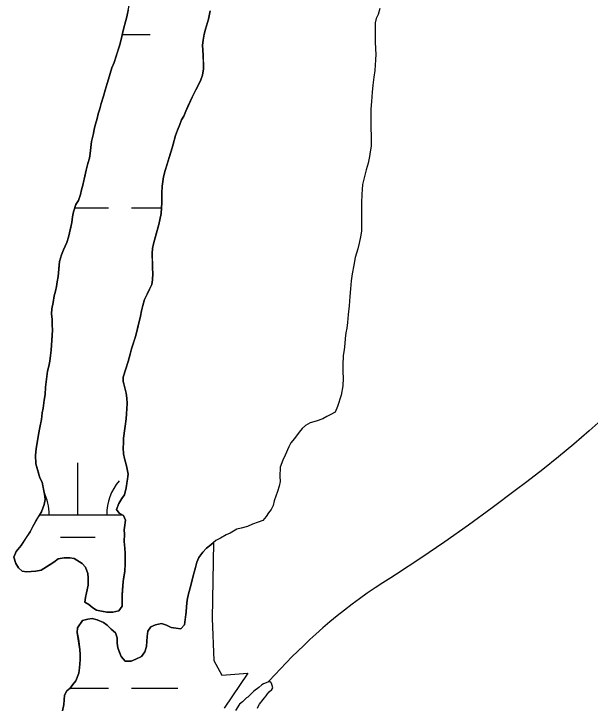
# Model space of a CAD drawing. Extents: x 3177185 to 3215018, y 812988 to 838321.
# Drawn here: x 3189171.2 to 3189570.3, y 832843.1 to 833323.1 of the extents above; entities that cross this region are included whole.
import ezdxf

# ---------------------------------------------------------------- set-up
doc = ezdxf.new("R2010")
doc.units = 0
doc.layers.add('V-TOPO-SHOR', color=7, linetype='Continuous')
doc.layers.add('V-WETL-SWMP', color=7, linetype='Continuous')

msp = doc.modelspace()

# ---------------------------------------------------------------- linework, layer by layer
at = {"layer": 'V-TOPO-SHOR'}
for points in [[(3189250.36, 833325.71), (3189249.44, 833321), (3189248.05, 833316.06), (3189247.13, 833312.53), (3189245.29, 833304.53), (3189244.36, 833301)], [(3189424.76, 833326.74), (3189423.6, 833322.74), (3189422.2, 833319.91), (3189421.51, 833316.85), (3189421.53, 833312.39), (3189421.55, 833307.45), (3189421.57, 833303.93), (3189421.59, 833298.76), (3189421.84, 833295.23), (3189421.63, 833291.23), (3189421.19, 833283.95), (3189420.51, 833279.24), (3189419.83, 833273.83), (3189419.38, 833268.9), (3189418.94, 833262.55), (3189418.49, 833257.14), (3189418.52, 833250.79)], [(3189294.82, 833265.51), (3189297.15, 833270.45), (3189299.25, 833274.46), (3189300.65, 833277.52), (3189301.8, 833280.58), (3189302.49, 833285.05), (3189302.47, 833288.81), (3189302.45, 833294.45), (3189302.2, 833297.74), (3189301.94, 833301.5), (3189302.4, 833305.03), (3189303.08, 833309.03), (3189304.01, 833312.55), (3189304.94, 833315.62), (3189306.09, 833319.38), (3189307.24, 833325.26)], [(3189244.36, 833301), (3189242.74, 833296.06), (3189240.65, 833289.47), (3189239.02, 833285.7), (3189237.87, 833281.93), (3189236.71, 833277.93), (3189235.79, 833274.87), (3189234.39, 833270.4), (3189233.24, 833266.17), (3189231.62, 833260.99), (3189230.69, 833257.46), (3189229.53, 833253.92), (3189228.84, 833250.63), (3189227.69, 833246.86), (3189226.76, 833243.34), (3189226.3, 833240.28), (3189224.92, 833234.86), (3189224.47, 833230.63), (3189224.02, 833226.4), (3189223.56, 833223.11), (3189222.4, 833219.58), (3189221.25, 833214.87), (3189220.56, 833211.58), (3189219.64, 833207.81), (3189218.95, 833204.52), (3189218.02, 833201.22), (3189217.33, 833198.16), (3189215.94, 833193.93), (3189214.07, 833191.1), (3189212.45, 833186.15), (3189211.76, 833182.62), (3189211.31, 833178.63), (3189210.62, 833175.33), (3189209, 833168.51), (3189207.85, 833164.74), (3189205.52, 833159.8), (3189204.12, 833156.27), (3189202.74, 833151.56), (3189202.29, 833146.39), (3189201.84, 833141.21), (3189201.16, 833137.68), (3189200.7, 833134.39), (3189200.01, 833131.1), (3189199.08, 833127.8), (3189198.4, 833123.33), (3189197.48, 833118.86), (3189197.26, 833115.34), (3189197.75, 833111.58), (3189197.77, 833107.82), (3189198.02, 833104.06), (3189197.8, 833100.3), (3189197.36, 833093.71), (3189197.14, 833090.19), (3189196.69, 833086.66), (3189196.24, 833082.66), (3189195.55, 833079.13), (3189194.62, 833075.6), (3189194.17, 833072.07), (3189193.26, 833064.55), (3189192.81, 833059.61), (3189192.13, 833055.61), (3189191.45, 833050.2), (3189190.76, 833046.91), (3189190.31, 833042.21), (3189189.62, 833038.92), (3189188.93, 833035.62), (3189188.01, 833030.44), (3189186.64, 833021.98), (3189186.19, 833017.51), (3189186.45, 833011.63), (3189187.65, 833007.64), (3189189.32, 833001.78), (3189190.74, 832998.73), (3189191.46, 832995.2), (3189192.42, 832990.51), (3189192.91, 832986.75), (3189192.22, 832983.46), (3189190.36, 832978.28), (3189188.27, 832974.98), (3189186.4, 832971.91), (3189184.3, 832968.14), (3189182.44, 832964.37), (3189180.33, 832961.31), (3189178.24, 832958.01), (3189176.37, 832954.94), (3189172.86, 832950.93), (3189171.24, 832946.93), (3189172.67, 832942.47), (3189174.56, 832939.42), (3189176.92, 832937.32), (3189179.98, 832936.86), (3189183.27, 832936.88), (3189186.56, 832937.13), (3189190.08, 832937.85), (3189195.71, 832941.4), (3189198.98, 832943.53), (3189202.03, 832945.66), (3189206.02, 832946.38), (3189210.02, 832946.4), (3189213.08, 832945.94), (3189218.5, 832942.44)], [(3189218.5, 832942.44), (3189220.86, 832939.87), (3189222.53, 832935.65), (3189222.78, 832932.59), (3189222.8, 832927.42), (3189221.65, 832922.24), (3189220.96, 832918.95), (3189220.5, 832915.66), (3189223.09, 832914.02), (3189225.93, 832911.92), (3189228.52, 832910.29), (3189232.04, 832909.6), (3189235.58, 832908.91), (3189239.81, 832908.93), (3189244.03, 832909.65), (3189246.13, 832912.96), (3189246.35, 832917.42), (3189246.33, 832920.71), (3189246.55, 832924.47), (3189247, 832930.12), (3189247.45, 832933.18), (3189248.14, 832937.17), (3189248.35, 832942.34), (3189248.33, 832946.34), (3189248.32, 832949.4), (3189248.06, 832953.16), (3189247.58, 832957.85), (3189247.79, 832962.79), (3189247.54, 832965.84), (3189247.99, 832969.14), (3189248.45, 832972.43), (3189247.26, 832975.72), (3189244.19, 832977.35), (3189242.3, 832979.92), (3189243.93, 832984.16), (3189246.03, 832987.46), (3189247.9, 832990.06), (3189249.05, 832995), (3189249.96, 833000.88), (3189250.42, 833004.41), (3189249.21, 833010.04), (3189247.78, 833015.21), (3189247.06, 833018.49), (3189247.04, 833022.72), (3189247.26, 833025.78), (3189247.25, 833029.31), (3189247.93, 833034.48), (3189248.61, 833039.18), (3189249.07, 833042.71), (3189249.29, 833046.24), (3189249.5, 833049.53), (3189249.72, 833053.29), (3189249.47, 833057.05), (3189248.98, 833060.57), (3189248.03, 833064.33), (3189246.83, 833068.56), (3189246.82, 833071.61), (3189248.68, 833077.26), (3189250.29, 833082.44), (3189251.68, 833087.38), (3189252.61, 833091.15), (3189254.46, 833096.8), (3189255.62, 833100.33), (3189256.77, 833105.27), (3189258.85, 833113.74), (3189259.54, 833117.5), (3189260.46, 833121.27), (3189261.62, 833125.27), (3189263.48, 833129.04), (3189265.11, 833132.57), (3189266.74, 833135.63), (3189267.2, 833138.93), (3189267.41, 833143.39), (3189267.16, 833146.92), (3189267.14, 833150.44), (3189267.11, 833157.26), (3189267.33, 833160.55), (3189268.02, 833163.84), (3189270.1, 833171.61), (3189271.72, 833177.26), (3189272.41, 833180.55), (3189273.33, 833184.79), (3189273.77, 833192.55), (3189273.75, 833195.84), (3189273.74, 833199.13), (3189273.95, 833203.83), (3189274.86, 833210.18), (3189276.02, 833214.65), (3189277.64, 833219.83), (3189278.8, 833223.59), (3189279.72, 833226.66), (3189280.88, 833230.42), (3189282.27, 833235.36), (3189283.19, 833238.89), (3189284.58, 833242.66), (3189286.21, 833246.43), (3189287.37, 833249.72), (3189289.01, 833252.32), (3189290.4, 833255.85), (3189291.8, 833258.91), (3189294.82, 833265.51)], [(3189418.52, 833250.79), (3189418.55, 833244.68), (3189418.58, 833237.87), (3189418.61, 833231.52), (3189417.92, 833227.52), (3189417.47, 833224.46), (3189416.55, 833219.76), (3189415.16, 833215.05), (3189414, 833210.58), (3189412.62, 833204.93), (3189412.4, 833201.41), (3189412.18, 833198.35), (3189411.97, 833192.24), (3189412, 833185.42), (3189412.02, 833180.72), (3189412.05, 833175.79), (3189412.06, 833172.73), (3189411.37, 833168.73), (3189410.45, 833164.26), (3189409.53, 833160.49), (3189407.68, 833154.38), (3189406.76, 833149.2), (3189405.62, 833143.08), (3189404.93, 833138.15), (3189404.49, 833132.74), (3189403.81, 833127.33), (3189403.37, 833120.98), (3189402.69, 833114.86), (3189402.24, 833109.46), (3189401.79, 833105.46), (3189401.1, 833102.17), (3189400.65, 833098.4), (3189400.43, 833094.88), (3189399.98, 833090.41), (3189399.29, 833086.65), (3189399.09, 833079.83), (3189399.11, 833075.36), (3189399.37, 833070.9), (3189399.15, 833065.49), (3189398.01, 833059.14), (3189395.46, 833051.14), (3189393.83, 833047.37), (3189390.78, 833045.71), (3189387.97, 833044.29), (3189385.16, 833042.63), (3189380.7, 833041.2), (3189376.47, 833040), (3189373.19, 833038.11), (3189370.85, 833035.98), (3189368.75, 833033.39), (3189365.71, 833029.14), (3189363.14, 833026.07), (3189361.74, 833023.25), (3189359.18, 833017.59), (3189357.55, 833014.06), (3189355.69, 833009.12), (3189355.49, 833002.77), (3189355.74, 832999.24), (3189355.05, 832996.19), (3189353.89, 832992.42), (3189351.57, 832985.83), (3189350.88, 832982.77), (3189349.48, 832979.94), (3189347.61, 832977.58), (3189345.98, 832974.99), (3189343.64, 832972.4), (3189340.35, 832971.21), (3189336.6, 832969.78), (3189333.08, 832968.11), (3189328.62, 832966.92), (3189325.57, 832966.2), (3189321.12, 832963.6), (3189318.3, 832962.41), (3189314.31, 832960.04), (3189311.03, 832958.38), (3189307.75, 832955.54), (3189304.71, 832953.18), (3189302.14, 832950.35), (3189299.33, 832946.57), (3189297.94, 832943.51), (3189297.02, 832939.75), (3189296.09, 832936.45), (3189294.94, 832932.22), (3189293.78, 832927.27), (3189292.16, 832921.63), (3189291.24, 832917.16), (3189290.79, 832912.69), (3189290.58, 832908.93), (3189290.12, 832905.63), (3189289.44, 832899.99), (3189286.87, 832897.39), (3189283.34, 832897.85), (3189280.28, 832898.3), (3189276.98, 832899.93), (3189273.45, 832900.86), (3189269.23, 832900.13), (3189266.18, 832898.71), (3189264.08, 832895.64), (3189263.62, 832891.88), (3189263.4, 832888.82), (3189263.19, 832885.06)], [(3189580.06, 833043.58), (3189569.66, 833034.33), (3189559.1, 833025.26), (3189548.39, 833016.38), (3189537.53, 833007.69), (3189526.51, 832999.19), (3189518.48, 832993.18), (3189518.48, 832993.18), (3189502.43, 832981), (3189486.17, 832969.1), (3189469.7, 832957.48), (3189453.03, 832946.16), (3189436.17, 832935.12), (3189432.32, 832932.66), (3189432.32, 832932.66), (3189426.82, 832929.17), (3189421.38, 832925.57), (3189416, 832921.89), (3189410.69, 832918.12), (3189405.45, 832914.25), (3189400.27, 832910.29), (3189395.16, 832906.24), (3189390.13, 832902.1), (3189385.17, 832897.88), (3189380.28, 832893.57), (3189376.14, 832889.81), (3189372, 832885.85), (3189367.89, 832881.84), (3189363.82, 832877.79), (3189359.79, 832873.71), (3189355.81, 832869.57), (3189351.87, 832865.41), (3189347.97, 832861.2), (3189347.3, 832860.47)], [(3189263.19, 832885.06), (3189262.03, 832881.3), (3189259.69, 832878.23), (3189255.7, 832876.33), (3189252.42, 832874.91), (3189248.42, 832874.89), (3189245.59, 832878.17), (3189244.4, 832880.98), (3189243.21, 832884.03), (3189242.73, 832887.32), (3189242.71, 832891.08), (3189241.52, 832894.6), (3189238.69, 832896.94), (3189235.85, 832899.74), (3189233.26, 832901.61), (3189229.02, 832903.47), (3189225.49, 832904.4), (3189222.44, 832903.92), (3189218.68, 832902.96), (3189215.41, 832898.01), (3189215.19, 832894.71), (3189215.92, 832890.02), (3189216.89, 832882.97), (3189217.14, 832879.45), (3189217.16, 832875.92), (3189216.71, 832870.28), (3189216.26, 832866.51), (3189214.17, 832861.33), (3189212.06, 832858.74), (3189210.2, 832856.15), (3189207.85, 832854.26), (3189206.22, 832851.43), (3189205.78, 832844.84), (3189204.86, 832840.61)], [(3189340.07, 832842.31), (3189340.54, 832843.48), (3189341.47, 832845.13), (3189343.8, 832848.44), (3189344.74, 832849.61), (3189345.91, 832850.8), (3189346.84, 832852.21), (3189348.01, 832853.63), (3189349.88, 832855.28), (3189350.58, 832856.46), (3189349.63, 832859.74), (3189348.92, 832860.68), (3189347.04, 832860.44), (3189344.22, 832859.25), (3189343.05, 832858.54), (3189340.95, 832856.65), (3189337.43, 832854.05), (3189333.22, 832850.03), (3189332.28, 832849.56), (3189330.64, 832847.9), (3189329.48, 832846.72), (3189327.6, 832845.07), (3189324.8, 832840.83)]]:
    msp.add_lwpolyline(points, dxfattribs=at)
at = {"layer": 'V-WETL-SWMP'}
for p, q in [((3189249.44, 833321), (3189251.74, 833332.06)), ((3189247.13, 833312.53), (3189249.44, 833321)), ((3189307.24, 833325.26), (3189306.09, 833319.38)), ((3189306.09, 833319.38), (3189304.01, 833312.55)), ((3189245.28, 833304.53), (3189247.13, 833312.53)), ((3189304.01, 833312.55), (3189303.08, 833309.02)), ((3189246.3, 833308.92), (3189265.61, 833308.92)), ((3189303.08, 833309.02), (3189302.4, 833305.02)), ((3189244.36, 833301), (3189245.28, 833304.53)), ((3189302.4, 833305.02), (3189301.94, 833301.5)), ((3189240.65, 833289.47), (3189244.36, 833301)), ((3189301.94, 833301.5), (3189302.45, 833294.45)), ((3189302.45, 833294.45), (3189302.49, 833285.05)), ((3189239.02, 833285.7), (3189240.65, 833289.47)), ((3189237.87, 833281.93), (3189239.02, 833285.7)), ((3189302.49, 833285.05), (3189301.8, 833280.58)), ((3189234.39, 833270.4), (3189237.87, 833281.93)), ((3189301.8, 833280.58), (3189300.64, 833277.52)), ((3189299.25, 833274.45), (3189297.15, 833270.45)), ((3189300.64, 833277.52), (3189299.25, 833274.45)), ((3189233.24, 833266.16), (3189234.39, 833270.4)), ((3189297.15, 833270.45), (3189294.82, 833265.5)), ((3189231.62, 833260.98), (3189233.24, 833266.16)), ((3189294.82, 833265.5), (3189290.4, 833255.85)), ((3189230.69, 833257.45), (3189231.62, 833260.98)), ((3189228.84, 833250.63), (3189229.53, 833253.92)), ((3189229.53, 833253.92), (3189230.69, 833257.45)), ((3189290.4, 833255.85), (3189289.01, 833252.31)), ((3189227.68, 833246.86), (3189228.84, 833250.63)), ((3189287.37, 833249.72), (3189286.21, 833246.43)), ((3189289.01, 833252.31), (3189287.37, 833249.72)), ((3189226.76, 833243.33), (3189227.68, 833246.86)), ((3189286.21, 833246.43), (3189284.58, 833242.66)), ((3189224.92, 833234.86), (3189226.3, 833240.28)), ((3189226.3, 833240.28), (3189226.76, 833243.33)), ((3189284.58, 833242.66), (3189283.19, 833238.89)), ((3189224.02, 833226.4), (3189224.92, 833234.86)), ((3189283.19, 833238.89), (3189280.88, 833230.42)), ((3189280.88, 833230.42), (3189276.02, 833214.65)), ((3189223.56, 833223.11), (3189224.02, 833226.4)), ((3189222.4, 833219.58), (3189223.56, 833223.11)), ((3189221.25, 833214.87), (3189222.4, 833219.58)), ((3189218.95, 833204.52), (3189221.25, 833214.87)), ((3189276.02, 833214.65), (3189274.86, 833210.18)), ((3189274.86, 833210.18), (3189273.95, 833203.83)), ((3189217.33, 833198.16), (3189218.02, 833201.22)), ((3189218.02, 833201.22), (3189218.95, 833204.52)), ((3189273.95, 833203.83), (3189273.74, 833199.13)), ((3189215.94, 833193.93), (3189217.33, 833198.16)), ((3189273.74, 833199.13), (3189273.77, 833192.54)), ((3189214.07, 833191.1), (3189215.94, 833193.93)), ((3189273.77, 833192.54), (3189273.33, 833184.79)), ((3189212.45, 833186.15), (3189214.07, 833191.1)), ((3189213.34, 833188.85), (3189236.77, 833188.85)), ((3189252.77, 833188.85), (3189273.56, 833188.85)), ((3189211.31, 833178.63), (3189211.76, 833182.63)), ((3189211.76, 833182.63), (3189212.45, 833186.15)), ((3189273.33, 833184.79), (3189271.72, 833177.26)), ((3189209, 833168.51), (3189211.31, 833178.63)), ((3189271.72, 833177.26), (3189268.02, 833163.84)), ((3189207.85, 833164.74), (3189209, 833168.51)), ((3189205.52, 833159.8), (3189207.85, 833164.74)), ((3189268.02, 833163.84), (3189267.33, 833160.55)), ((3189204.12, 833156.27), (3189205.52, 833159.8)), ((3189267.33, 833160.55), (3189267.11, 833157.26)), ((3189202.74, 833151.56), (3189204.12, 833156.27)), ((3189267.11, 833157.26), (3189267.16, 833146.92)), ((3189201.84, 833141.21), (3189202.74, 833151.56)), ((3189267.16, 833146.92), (3189267.41, 833143.39)), ((3189267.41, 833143.39), (3189267.19, 833138.93)), ((3189201.15, 833137.68), (3189201.84, 833141.21)), ((3189267.19, 833138.93), (3189266.74, 833135.63)), ((3189200.01, 833131.1), (3189200.7, 833134.39)), ((3189200.7, 833134.39), (3189201.15, 833137.68)), ((3189266.74, 833135.63), (3189265.11, 833132.57)), ((3189199.08, 833127.8), (3189200.01, 833131.1)), ((3189265.11, 833132.57), (3189261.62, 833125.27)), ((3189198.4, 833123.33), (3189199.08, 833127.8)), ((3189261.62, 833125.27), (3189260.46, 833121.27)), ((3189197.48, 833118.86), (3189198.4, 833123.33)), ((3189260.46, 833121.27), (3189259.54, 833117.5)), ((3189197.26, 833115.34), (3189197.48, 833118.86)), ((3189197.75, 833111.58), (3189197.26, 833115.34)), ((3189259.54, 833117.5), (3189258.85, 833113.74)), ((3189197.76, 833107.82), (3189197.75, 833111.58)), ((3189258.85, 833113.74), (3189255.62, 833100.33)), ((3189198.02, 833104.06), (3189197.76, 833107.82)), ((3189197.14, 833090.19), (3189198.02, 833104.06)), ((3189255.62, 833100.33), (3189252.61, 833091.15)), ((3189252.61, 833091.15), (3189251.68, 833087.38)), ((3189196.23, 833082.66), (3189197.14, 833090.19)), ((3189251.68, 833087.38), (3189250.29, 833082.44)), ((3189195.55, 833079.13), (3189196.23, 833082.66)), ((3189250.29, 833082.44), (3189246.82, 833071.61)), ((3189194.62, 833075.6), (3189195.55, 833079.13)), ((3189193.26, 833064.55), (3189194.62, 833075.6)), ((3189246.82, 833071.61), (3189246.83, 833068.55)), ((3189246.83, 833068.55), (3189248.98, 833060.57)), ((3189192.81, 833059.61), (3189193.26, 833064.55)), ((3189192.13, 833055.61), (3189192.81, 833059.61)), ((3189248.98, 833060.57), (3189249.47, 833057.05)), ((3189249.47, 833057.05), (3189249.72, 833053.29)), ((3189191.45, 833050.2), (3189192.13, 833055.61)), ((3189249.72, 833053.29), (3189249.07, 833042.71)), ((3189190.76, 833046.91), (3189191.45, 833050.2)), ((3189190.31, 833042.21), (3189190.76, 833046.91)), ((3189249.07, 833042.71), (3189247.25, 833029.3)), ((3189188.93, 833035.62), (3189190.31, 833042.21)), ((3189188.01, 833030.44), (3189188.93, 833035.62)), ((3189186.64, 833021.98), (3189188.01, 833030.44)), ((3189247.25, 833029.3), (3189247.26, 833025.78)), ((3189247.26, 833025.78), (3189247.04, 833022.72)), ((3189186.19, 833017.51), (3189186.64, 833021.98)), ((3189247.04, 833022.72), (3189247.06, 833018.49)), ((3189247.06, 833018.49), (3189247.78, 833015.2)), ((3189186.45, 833011.63), (3189186.19, 833017.51)), ((3189247.78, 833015.2), (3189249.22, 833010.04)), ((3189189.32, 833001.78), (3189186.45, 833011.63)), ((3189215.61, 832976.25), (3189215.61, 833012.25)), ((3189249.22, 833010.04), (3189250.42, 833004.4)), ((3189250.42, 833004.4), (3189249.05, 832995)), ((3189190.74, 832998.73), (3189189.32, 833001.78)), ((3189192.42, 832990.51), (3189190.74, 832998.73)), ((3189249.05, 832995), (3189247.9, 832990.06)), ((3189192.91, 832986.75), (3189192.42, 832990.51)), ((3189247.9, 832990.06), (3189246.03, 832987.46)), ((3189192.22, 832983.46), (3189192.91, 832986.75)), ((3189246.03, 832987.46), (3189243.93, 832984.16)), ((3189190.36, 832978.28), (3189192.22, 832983.46)), ((3189243.93, 832984.16), (3189242.3, 832979.92)), ((3189186.4, 832971.91), (3189190.36, 832978.28)), ((3189189.1, 832976.25), (3189246.26, 832976.25)), ((3189242.3, 832979.92), (3189244.19, 832977.35)), ((3189244.19, 832977.35), (3189247.26, 832975.72)), ((3189247.26, 832975.72), (3189248.45, 832972.43)), ((3189184.3, 832968.14), (3189186.4, 832971.91)), ((3189248.45, 832972.43), (3189247.54, 832965.84)), ((3189182.44, 832964.37), (3189184.3, 832968.14)), ((3189247.54, 832965.84), (3189247.79, 832962.79)), ((3189176.37, 832954.94), (3189180.34, 832961.31)), ((3189180.34, 832961.31), (3189182.44, 832964.37)), ((3189203.61, 832960.82), (3189227.61, 832960.82)), ((3189247.79, 832962.79), (3189247.57, 832957.85)), ((3189247.57, 832957.85), (3189248.06, 832953.15)), ((3189307.75, 832955.54), (3189309.55, 832957.09)), ((3189309.55, 832957.09), (3189308.62, 832904.44)), ((3189172.86, 832950.93), (3189176.37, 832954.94)), ((3189248.06, 832953.15), (3189248.32, 832949.4)), ((3189302.14, 832950.35), (3189304.71, 832953.18)), ((3189304.71, 832953.18), (3189307.75, 832955.54)), ((3189171.23, 832946.93), (3189172.86, 832950.93)), ((3189172.67, 832942.47), (3189171.23, 832946.93)), ((3189206.02, 832946.38), (3189202.03, 832945.66)), ((3189210.02, 832946.4), (3189206.02, 832946.38)), ((3189213.08, 832945.94), (3189210.02, 832946.4)), ((3189248.32, 832949.4), (3189248.35, 832942.34)), ((3189297.94, 832943.51), (3189299.33, 832946.57)), ((3189299.33, 832946.57), (3189302.14, 832950.35)), ((3189174.56, 832939.42), (3189172.67, 832942.47)), ((3189198.98, 832943.53), (3189190.08, 832937.85)), ((3189202.03, 832945.66), (3189198.98, 832943.53)), ((3189218.5, 832942.44), (3189213.08, 832945.94)), ((3189220.86, 832939.87), (3189218.5, 832942.44)), ((3189248.35, 832942.34), (3189248.14, 832937.17)), ((3189297.01, 832939.75), (3189297.94, 832943.51)), ((3189176.92, 832937.32), (3189174.56, 832939.42)), ((3189179.98, 832936.86), (3189176.92, 832937.32)), ((3189183.27, 832936.88), (3189179.98, 832936.86)), ((3189186.56, 832937.13), (3189183.27, 832936.88)), ((3189190.08, 832937.85), (3189186.56, 832937.13)), ((3189222.53, 832935.65), (3189220.86, 832939.87)), ((3189248.14, 832937.17), (3189246.99, 832930.12)), ((3189294.93, 832932.22), (3189297.01, 832939.75)), ((3189222.77, 832932.59), (3189222.53, 832935.65)), ((3189222.8, 832927.42), (3189222.77, 832932.59)), ((3189293.78, 832927.27), (3189294.93, 832932.22)), ((3189220.96, 832918.95), (3189222.8, 832927.42)), ((3189246.99, 832930.12), (3189246.33, 832920.71)), ((3189292.16, 832921.63), (3189293.78, 832927.27)), ((3189220.5, 832915.66), (3189220.96, 832918.95)), ((3189246.33, 832920.71), (3189246.35, 832917.42)), ((3189291.24, 832917.16), (3189292.16, 832921.63)), ((3189223.09, 832914.02), (3189220.5, 832915.66)), ((3189225.92, 832911.92), (3189223.09, 832914.02)), ((3189246.13, 832912.95), (3189244.03, 832909.65)), ((3189246.35, 832917.42), (3189246.13, 832912.95)), ((3189290.79, 832912.69), (3189291.24, 832917.16)), ((3189228.52, 832910.29), (3189225.92, 832911.92)), ((3189235.57, 832908.91), (3189228.52, 832910.29)), ((3189239.81, 832908.93), (3189235.57, 832908.91)), ((3189244.03, 832909.65), (3189239.81, 832908.93)), ((3189289.44, 832899.99), (3189290.57, 832908.93)), ((3189290.57, 832908.93), (3189290.79, 832912.69)), ((3189218.68, 832902.96), (3189222.43, 832903.91)), ((3189222.43, 832903.91), (3189225.49, 832904.4)), ((3189225.49, 832904.4), (3189229.02, 832903.47)), ((3189229.02, 832903.47), (3189233.26, 832901.61)), ((3189308.62, 832904.44), (3189309.68, 832875.37)), ((3189215.41, 832898.01), (3189218.68, 832902.96)), ((3189233.26, 832901.61), (3189235.85, 832899.74)), ((3189235.85, 832899.74), (3189238.68, 832896.94)), ((3189264.08, 832895.64), (3189266.18, 832898.71)), ((3189266.18, 832898.71), (3189269.23, 832900.13)), ((3189269.23, 832900.13), (3189273.45, 832900.86)), ((3189273.45, 832900.86), (3189276.98, 832899.93)), ((3189276.98, 832899.93), (3189280.28, 832898.3)), ((3189286.87, 832897.39), (3189289.44, 832899.99)), ((3189215.19, 832894.71), (3189215.41, 832898.01)), ((3189216.89, 832882.97), (3189215.19, 832894.71)), ((3189238.68, 832896.94), (3189241.52, 832894.6)), ((3189241.52, 832894.6), (3189242.71, 832891.08)), ((3189263.62, 832891.88), (3189264.08, 832895.64)), ((3189280.28, 832898.3), (3189286.87, 832897.39)), ((3189242.71, 832891.08), (3189242.72, 832887.32)), ((3189263.18, 832885.06), (3189263.62, 832891.88)), ((3189242.72, 832887.32), (3189243.21, 832884.03)), ((3189243.21, 832884.03), (3189245.59, 832878.17)), ((3189262.03, 832881.3), (3189263.18, 832885.06)), ((3189217.14, 832879.45), (3189216.89, 832882.97)), ((3189217.16, 832875.92), (3189217.14, 832879.45)), ((3189259.69, 832878.23), (3189262.03, 832881.3)), ((3189216.71, 832870.28), (3189217.16, 832875.92)), ((3189245.59, 832878.17), (3189248.42, 832874.89)), ((3189248.42, 832874.89), (3189252.42, 832874.91)), ((3189252.42, 832874.91), (3189255.7, 832876.33)), ((3189255.7, 832876.33), (3189259.69, 832878.23)), ((3189309.68, 832875.37), (3189315.27, 832865.29)), ((3189216.26, 832866.51), (3189216.71, 832870.28)), ((3189214.17, 832861.33), (3189216.26, 832866.51)), ((3189315.27, 832865.29), (3189333.39, 832866.49)), ((3189333.39, 832866.49), (3189316.88, 832842.41)), ((3189212.06, 832858.74), (3189214.17, 832861.33)), ((3189207.85, 832854.25), (3189210.2, 832856.14)), ((3189210.2, 832856.14), (3189212.06, 832858.74)), ((3189210.22, 832856.18), (3189236.77, 832856.18)), ((3189252.77, 832856.18), (3189284.77, 832856.18)), ((3189205.78, 832844.84), (3189206.22, 832851.43)), ((3189206.22, 832851.43), (3189207.85, 832854.25)), ((3189204.86, 832840.61), (3189205.78, 832844.84))]:
    msp.add_line(p, q, dxfattribs=at)
for centre, start, end in [((3189270.85, 832976.72), 139.2282, 180.7718), ((3189160.37, 832976.72), 359.2282, 25.7634)]:
    msp.add_arc(centre, 35.25, start, end, dxfattribs=at)

doc.saveas('drawing.dxf')
